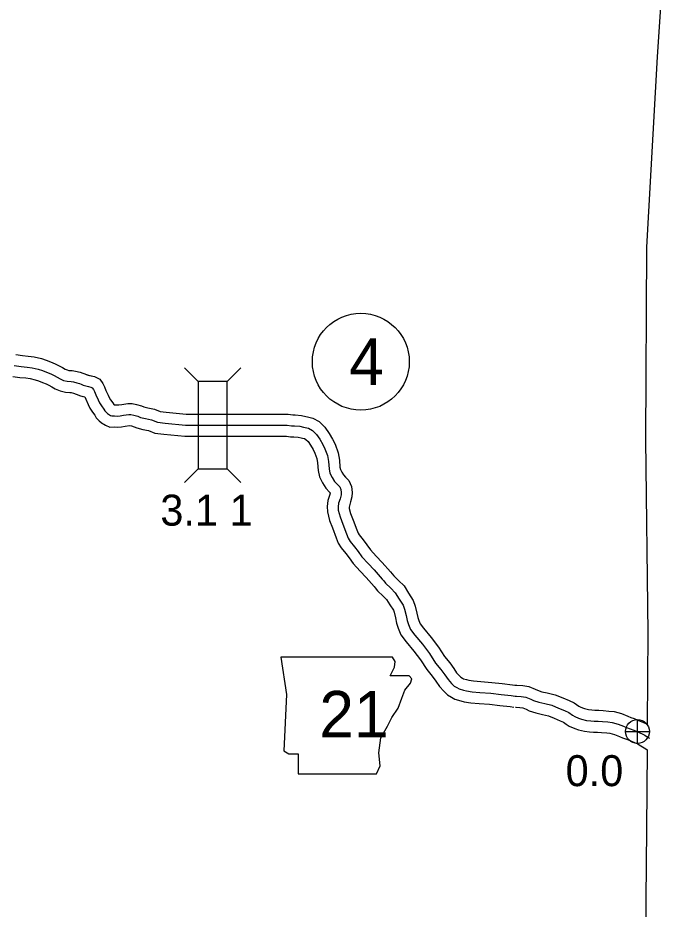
# Model space of a CAD drawing. Extents: x -83719 to 153526, y -11835 to 11446.
# Drawn here: x 10080.1 to 10375.4, y -1649.1 to -1244.2 of the extents above; entities that cross this region are included whole.
import ezdxf

# ---------------------------------------------------------------- set-up
doc = ezdxf.new("R2010")
doc.units = 0
for name, color, linetype in [('Level 11', 7, 'Continuous'), ('Level 2', 7, 'Continuous'), ('Level 20', 7, 'Continuous'), ('Level 21', 7, 'Continuous'), ('Level 25', 7, 'Continuous'), ('Level 26', 7, 'Continuous'), ('Level 27', 7, 'Continuous'), ('Level 58', 7, 'Continuous'), ('Level 59', 7, 'Continuous')]:
    doc.layers.add(name, color=color, linetype=linetype)

msp = doc.modelspace()

# ---------------------------------------------------------------- linework, layer by layer
at = {"layer": 'Level 11'}
for points in [[(10079.22, -1397.19), (10082.25, -1397.62), (10084.88, -1397.87), (10087.52, -1398.2), (10090.83, -1398.98), (10093.05, -1399.78), (10094.92, -1400.51), (10097.13, -1401.39), (10098.89, -1402.28), (10100.4, -1403.1), (10101.56, -1403.76), (10102.48, -1404.16), (10103.22, -1404.34), (10104.82, -1404.42), (10106.38, -1404.67), (10108.36, -1405.2), (10109.59, -1405.62), (10110.61, -1405.92), (10111.6, -1406.38), (10112.47, -1406.63)], [(10077.79, -1407.09), (10081.08, -1407.55), (10083.79, -1407.81), (10085.74, -1408.06), (10087.96, -1408.58), (10089.55, -1409.15), (10091.27, -1409.81), (10093, -1410.51), (10094.25, -1411.14), (10095.54, -1411.84), (10097.05, -1412.7), (10099.27, -1413.68), (10101.79, -1414.28), (10103.79, -1414.38), (10104.29, -1414.46), (10105.45, -1414.77), (10106.56, -1415.15), (10107.07, -1415.3), (10108.08, -1415.77), (10109.67, -1416.23)], [(10111.12, -1406.24), (10113.45, -1406.86), (10114.97, -1407.2), (10117.3, -1408.42), (10118.66, -1410.34), (10119.52, -1411.88), (10120.15, -1413.51), (10121.12, -1415.62), (10121.61, -1416.67), (10122.26, -1417.68), (10123.32, -1419.11), (10123.76, -1419.85), (10123.91, -1420), (10123.91, -1420.01), (10125.32, -1420.08), (10126, -1420), (10127.33, -1419.83), (10130.14, -1419.34), (10132.06, -1419.43), (10134.05, -1419.85), (10136.26, -1420.47), (10137.4, -1420.94), (10139.15, -1421.41), (10142.22, -1422.01), (10144.81, -1423.05), (10147.48, -1423.34), (10156.5, -1424.23), (10202.88, -1424.2), (10204.99, -1424.55), (10206.08, -1424.61), (10208.88, -1424.79), (10210.92, -1425.24), (10211.7, -1425.41), (10214.03, -1426), (10216.9, -1427.61), (10219.54, -1430.16), (10221.51, -1432.98), (10222.99, -1435.65), (10224.15, -1437.91), (10225.64, -1441.81), (10226.13, -1445.18), (10226.38, -1448.37), (10226.59, -1449.39), (10227.17, -1450.55), (10227.97, -1451.84), (10228.86, -1452.82), (10230.46, -1454.45), (10231.68, -1457.09), (10231.98, -1459.8), (10231.84, -1461.78), (10231.24, -1464.08), (10230.64, -1465.82), (10230.54, -1466.55), (10230.57, -1467.05), (10231.18, -1469.42), (10232.34, -1472.38), (10233.99, -1476.78), (10234.62, -1478.37), (10235.07, -1479.12), (10236.93, -1481.37), (10238.61, -1483.61), (10240.21, -1485.85), (10242.85, -1488.73), (10245.6, -1491.67), (10249.39, -1495.93), (10250.12, -1496.79), (10250.85, -1497.73), (10252.97, -1499.74), (10255.48, -1502.28), (10257.44, -1505.52), (10259.68, -1508.83), (10260.56, -1511.5), (10261.32, -1514.63), (10261.73, -1516.69), (10262.14, -1517.99), (10262.81, -1519.53), (10264.25, -1521.53), (10267.74, -1525.67), (10271.07, -1530.09), (10273.87, -1534.38), (10276.2, -1537.25), (10278.04, -1539.83), (10279.36, -1541.71), (10280.61, -1543.1), (10281.29, -1543.73), (10282, -1544.16), (10282.51, -1544.44), (10283.84, -1544.84), (10284.83, -1545.08), (10286.95, -1545.46), (10290.29, -1545.68), (10295.32, -1546.09), (10300.07, -1546.64), (10304.74, -1547.15), (10306.5, -1547.35)], [(10108.56, -1415.91), (10110.56, -1416.44), (10110.93, -1417.41), (10112.05, -1419.81), (10112.81, -1421.48), (10114.02, -1423.36), (10115.01, -1424.7), (10115.39, -1425.32), (10115.75, -1425.89), (10117.02, -1427.29), (10117.92, -1428.03), (10118.53, -1428.44), (10119.2, -1428.85), (10120, -1429.29), (10121.95, -1430.12), (10124.02, -1430.02), (10125.6, -1430.1), (10127.19, -1429.93), (10128.85, -1429.72), (10130.76, -1429.38), (10130.77, -1429.38), (10131.66, -1429.57), (10133.01, -1429.95), (10134.22, -1430.44), (10136.89, -1431.16), (10139.38, -1431.64), (10142.37, -1432.84), (10146.45, -1433.29), (10156.01, -1434.23), (10202.06, -1434.2), (10203.89, -1434.51), (10205.48, -1434.59), (10207.48, -1434.72), (10208.79, -1435.01), (10209.42, -1435.15), (10210.3, -1435.37), (10210.88, -1435.69), (10211.9, -1436.68), (10213.01, -1438.27), (10214.16, -1440.36), (10215.01, -1442), (10215.9, -1444.34), (10216.19, -1446.29), (10216.46, -1449.78), (10217.06, -1452.68), (10218.43, -1455.43), (10219.96, -1457.9), (10221.59, -1459.68), (10221.94, -1460.04), (10221.93, -1460.14), (10221.66, -1461.2), (10220.87, -1463.49), (10220.5, -1466.19), (10220.65, -1468.62), (10221.64, -1472.49), (10223, -1475.96), (10224.66, -1480.39), (10225.64, -1482.84), (10226.9, -1484.93), (10229.07, -1487.55), (10230.54, -1489.52), (10232.43, -1492.16), (10235.51, -1495.52), (10238.21, -1498.41), (10241.85, -1502.49), (10242.35, -1503.08), (10243.4, -1504.45), (10245.97, -1506.88), (10247.54, -1508.47), (10249.02, -1510.92), (10250.62, -1513.28), (10250.94, -1514.25), (10251.56, -1516.78), (10252.03, -1519.18), (10252.76, -1521.47), (10254.05, -1524.49), (10256.37, -1527.7), (10259.91, -1531.91), (10262.88, -1535.85), (10265.78, -1540.27), (10268.24, -1543.31), (10269.88, -1545.61), (10271.52, -1547.95), (10273.47, -1550.11), (10275.24, -1551.77), (10277.01, -1552.83), (10278.6, -1553.71), (10281.22, -1554.5), (10282.78, -1554.88), (10285.75, -1555.4), (10289.55, -1555.65), (10294.34, -1556.04), (10298.95, -1556.58), (10303.63, -1557.09), (10305.35, -1557.29)], [(10305.83, -1547.32), (10306.66, -1547.31), (10309.38, -1547.54), (10312.11, -1548.02), (10315.07, -1549.15), (10316.14, -1549.7), (10318.05, -1550.33), (10320.49, -1550.89), (10324.14, -1551.69), (10327.63, -1553.18), (10330.39, -1554.35), (10332.78, -1555.43), (10334.84, -1556.85), (10335.37, -1557.22), (10336.48, -1557.69), (10337.36, -1557.98), (10339.21, -1558.43), (10340.8, -1558.64), (10342.09, -1558.75), (10343.85, -1558.78), (10345.89, -1558.95), (10348.45, -1559.11), (10350.87, -1559.4), (10354.21, -1560.31), (10357.02, -1561.39), (10358.46, -1562.01), (10359.91, -1562.58), (10361.69, -1563.21), (10364.22, -1564.29), (10365.95, -1565.08)], [(10306.02, -1557.32), (10306.33, -1557.31), (10308.08, -1557.46), (10309.43, -1557.7), (10310.97, -1558.29), (10312.26, -1558.96), (10315.38, -1559.97), (10318.3, -1560.64), (10321.08, -1561.25), (10323.71, -1562.38), (10326.39, -1563.51), (10327.84, -1564.17), (10329.16, -1565.08), (10330.52, -1566.01), (10332.97, -1567.07), (10334.64, -1567.61), (10337.36, -1568.27), (10339.71, -1568.58), (10341.56, -1568.74), (10343.34, -1568.78), (10345.17, -1568.93), (10347.54, -1569.08), (10348.94, -1569.24), (10351.1, -1569.83), (10353.25, -1570.66), (10354.64, -1571.26), (10356.42, -1571.96), (10358.06, -1572.53), (10360.17, -1573.44), (10361.56, -1574.07), (10362.18, -1574.43), (10363.73, -1575.38), (10365.23, -1576.3), (10365.85, -1576.76)]]:
    msp.add_lwpolyline(points, dxfattribs=at)
at = {"layer": 'Level 2'}
for points in [[(10204.05, -920.13), (10205.37, -1008.9), (10206.09, -1097.01), (10205.63, -1184.38), (10288.12, -1185.81), (10293.95, -1185.79), (10375.4, -1186.61), (10370.43, -1261.9), (10365.62, -1348.42), (10365.06, -1435.95), (10366.17, -1523.75), (10365.89, -1564.9)], [(10365.81, -1576.74), (10365.57, -1612.72), (10364.89, -1676.74)]]:
    msp.add_lwpolyline(points, dxfattribs=at)
at = {"layer": 'Level 20'}
for p, q in [((10161.98, -1409.43), (10155.75, -1403.21)), ((10175.18, -1409.42), (10181.39, -1403.19)), ((10162, -1449.03), (10155.79, -1455.26)), ((10175.2, -1449.02), (10181.43, -1455.24))]:
    msp.add_line(p, q, dxfattribs=at)
msp.add_lwpolyline([(10161.98, -1409.43), (10162, -1449.03), (10175.2, -1449.02), (10175.18, -1409.42)], close=True, dxfattribs=at)
at = {"layer": 'Level 21'}
msp.add_lwpolyline([(10199.52, -1534.64), (10202.05, -1551.56), (10200.93, -1577.22), (10203.18, -1578.63), (10207.41, -1578.63), (10207.41, -1587.65), (10242.94, -1587.65), (10244.63, -1583.99), (10244.07, -1578.07), (10244.91, -1571.3), (10248.01, -1565.94), (10249.99, -1561.99), (10252.81, -1557.76), (10254.5, -1553.25), (10255.91, -1549.59), (10258.45, -1546.49), (10259.01, -1544.51), (10257.88, -1543.1), (10249.14, -1543.1), (10251.12, -1539.16), (10251.4, -1536.62), (10250.23, -1534.67)], close=True, dxfattribs=at)
at = {"layer": 'Level 26'}
for p, q in [((10361.44, -1573.86), (10361.44, -1563.03)), ((10356.02, -1568.44), (10366.85, -1568.44))]:
    msp.add_line(p, q, dxfattribs=at)
msp.add_circle((10361.44, -1568.44), 5.42, dxfattribs=at)
at = {"layer": 'Level 27'}
msp.add_circle((10235.85, -1400.42), 22, dxfattribs=at)
at = {"layer": 'Level 59'}
for points in [[(10078.5, -1402.14), (10081.67, -1402.59), (10084.33, -1402.84), (10086.63, -1403.13), (10089.4, -1403.78), (10091.3, -1404.47), (10093.1, -1405.16), (10095.07, -1405.95), (10096.57, -1406.71), (10097.97, -1407.47), (10099.31, -1408.23), (10100.87, -1408.92), (10102.51, -1409.31), (10104.31, -1409.4), (10105.34, -1409.56), (10106.9, -1409.99), (10108.07, -1410.38), (10108.84, -1410.61), (10109.84, -1411.07), (10111.07, -1411.43)], [(10109.84, -1411.07), (10112.27, -1411.72), (10113.24, -1411.93), (10113.91, -1412.29), (10114.43, -1413.01), (10114.98, -1414), (10115.54, -1415.46), (10116.58, -1417.71), (10117.21, -1419.07), (10118.14, -1420.52), (10119.16, -1421.91), (10119.65, -1422.7), (10119.75, -1422.86), (10120.46, -1423.65), (10120.91, -1424.01), (10121.24, -1424.24), (10121.72, -1424.53), (10122.19, -1424.79), (10122.86, -1425.07), (10124.03, -1425.02), (10125.46, -1425.09), (10126.59, -1424.97), (10128.09, -1424.77), (10130.45, -1424.36), (10131.42, -1424.41), (10132.86, -1424.71), (10134.63, -1425.21), (10135.81, -1425.69), (10138.02, -1426.28), (10140.8, -1426.83), (10143.59, -1427.94), (10146.96, -1428.31), (10156.25, -1429.23), (10202.47, -1429.2), (10204.44, -1429.53), (10205.78, -1429.6), (10208.18, -1429.76), (10209.86, -1430.13), (10210.56, -1430.28), (10212.17, -1430.68), (10213.89, -1431.65), (10215.72, -1433.42), (10217.26, -1435.63), (10218.58, -1438.01), (10219.58, -1439.96), (10220.77, -1443.07), (10221.16, -1445.74), (10221.42, -1449.07), (10221.83, -1451.04), (10222.8, -1452.99), (10223.97, -1454.87), (10225.23, -1456.25), (10226.28, -1457.33), (10226.8, -1458.46), (10226.96, -1459.89), (10226.88, -1460.96), (10226.45, -1462.64), (10225.75, -1464.66), (10225.52, -1466.37), (10225.61, -1467.83), (10226.41, -1470.96), (10227.67, -1474.17), (10229.32, -1478.59), (10230.13, -1480.61), (10230.99, -1482.03), (10233, -1484.46), (10234.58, -1486.57), (10236.32, -1489), (10239.18, -1492.12), (10241.91, -1495.04), (10245.62, -1499.21), (10246.24, -1499.94), (10247.12, -1501.09), (10249.47, -1503.31), (10251.51, -1505.38), (10253.23, -1508.22), (10255.15, -1511.05), (10255.75, -1512.88), (10256.44, -1515.7), (10256.88, -1517.93), (10257.45, -1519.73), (10258.43, -1522.01), (10260.31, -1524.62), (10263.83, -1528.79), (10266.97, -1532.97), (10269.83, -1537.32), (10272.22, -1540.28), (10273.96, -1542.72), (10275.44, -1544.83), (10277.04, -1546.6), (10278.26, -1547.75), (10279.51, -1548.49), (10280.55, -1549.07), (10282.53, -1549.67), (10283.81, -1549.98), (10286.35, -1550.43), (10289.92, -1550.66), (10294.83, -1551.07), (10299.51, -1551.61), (10304.19, -1552.12), (10305.92, -1552.32)], [(10305.92, -1552.32), (10306.49, -1552.31), (10308.73, -1552.5), (10310.77, -1552.86), (10313.02, -1553.72), (10314.2, -1554.33), (10316.72, -1555.15), (10319.4, -1555.77), (10322.61, -1556.47), (10325.67, -1557.78), (10328.39, -1558.93), (10330.31, -1559.8), (10332, -1560.97), (10332.95, -1561.62), (10334.73, -1562.38), (10336, -1562.79), (10338.28, -1563.35), (10340.25, -1563.61), (10341.82, -1563.75), (10343.59, -1563.78), (10345.53, -1563.94), (10348, -1564.09), (10349.9, -1564.32), (10352.65, -1565.07), (10355.14, -1566.03), (10356.55, -1566.63), (10358.16, -1567.27), (10359.88, -1567.87), (10362.2, -1568.86), (10363.88, -1569.63), (10364.75, -1570.15), (10366.34, -1571.12), (10366.92, -1571.48)]]:
    msp.add_lwpolyline(points, dxfattribs=at)

# ---------------------------------------------------------------- texts
at = {"layer": 'Level 21'}
msp.add_text('21', height=21.12, dxfattribs=at).set_placement((10217.03, -1571.12))
at = {"layer": 'Level 25'}
msp.add_text('0.0', height=14.08, dxfattribs=at).set_placement((10328.84, -1593.25))
at = {"layer": 'Level 27'}
msp.add_text('4', height=21.12, dxfattribs=at).set_placement((10230.55, -1410.99))
at = {"layer": 'Level 58'}
msp.add_text('3.1 1', height=14.08, dxfattribs=at).set_placement((10144.83, -1474.89))

doc.saveas('drawing.dxf')
